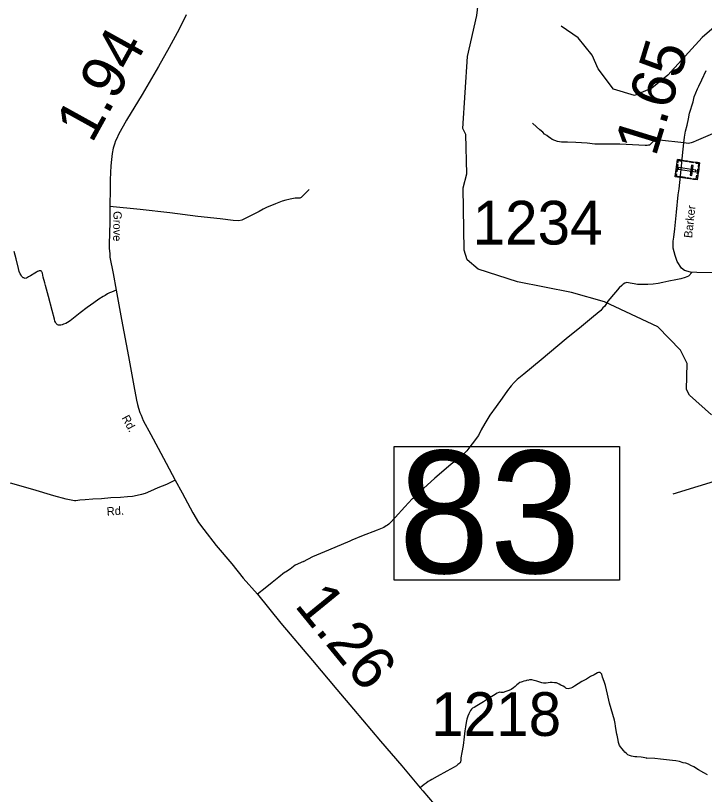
# Model space of a CAD drawing. Extents: x 2093524 to 2270757, y 289120 to 570408.
# Drawn here: x 2169812 to 2177691, y 424332 to 433241 of the extents above; entities that cross this region are included whole.
import ezdxf

# ---------------------------------------------------------------- set-up
doc = ezdxf.new("R2010")
doc.units = 0
for name, color, linetype in [('Exist Cultural Cemetery CELL', 7, 'Continuous'), ('Exist Hydrographic Creek Single Shore', 7, 'Continuous'), ('Exist Hydrographic Misc Water Feature', 7, 'Continuous'), ('Exist Road Non-System Type 51', 7, 'Continuous'), ('Exist Road Secondary Mileage Hundredths English Label', 7, 'Continuous'), ('Exist Road Secondary Structure Standard Bridge Number Label', 7, 'Continuous'), ('Exist Road Secondary Type 51 Attributed', 7, 'Continuous'), ('Exist Road Secondary Type 51 Label', 7, 'Continuous'), ('Exist Road Secondary Type 51 Number Label', 7, 'Continuous')]:
    doc.layers.add(name, color=color, linetype=linetype)

msp = doc.modelspace()

# ---------------------------------------------------------------- linework, layer by layer
at = {"layer": 'Exist Cultural Cemetery CELL'}
for points in [[(2177636.2, 431558), (2177607.2, 431361.1), (2177355.3, 431398.1), (2177384.3, 431595.1)], [(2177379.5, 431562.4), (2177390.9, 431560.7), (2177394.1, 431582.4), (2177434.1, 431576.6), (2177435.7, 431587.6), (2177384.4, 431595.1)], [(2177453.5, 431584.9), (2177496.4, 431578.6), (2177494.7, 431567.4), (2177451.8, 431573.7)], [(2177520, 431575.1), (2177562.9, 431568.8), (2177561.2, 431557.6), (2177518.3, 431563.9)], [(2177387.3, 431536.6), (2177374.9, 431452.6), (2177363.7, 431454.3), (2177376, 431538.2)], [(2177591.4, 431454.4), (2177594.1, 431472.9), (2177393.5, 431502.4), (2177390.7, 431483.9)], [(2177563, 431527.5), (2177544.5, 431530.3), (2177527.3, 431413.8), (2177545.8, 431411.1)], [(2177593.4, 431564.3), (2177591.7, 431553.1), (2177623.6, 431548.4), (2177617.7, 431508.3), (2177628.7, 431506.7), (2177636.2, 431558)], [(2177625.4, 431484.7), (2177617.9, 431433.5), (2177606.6, 431435.1), (2177614.1, 431486.4)], [(2177360.1, 431430.9), (2177371.5, 431429.2), (2177368.3, 431407.5), (2177408.3, 431401.6), (2177406.7, 431390.6), (2177355.3, 431398.1)], [(2177428.5, 431398.8), (2177471.3, 431392.5), (2177469.7, 431381.3), (2177426.8, 431387.6)], [(2177564.3, 431367.3), (2177566, 431378.5), (2177597.8, 431373.8), (2177603.7, 431414), (2177614.7, 431412.3), (2177607.2, 431361)], [(2177493.7, 431389.2), (2177536.5, 431382.9), (2177534.9, 431371.7), (2177492, 431378)]]:
    msp.add_lwpolyline(points, close=True, dxfattribs=at)
at = {"layer": 'Exist Hydrographic Creek Single Shore'}
msp.add_lwpolyline([(2177770, 428673.2), (2177519, 428898), (2177486, 428964.2), (2177492, 429262.6), (2177416.1, 429411.7), (2177156.9, 429679.4), (2176547.1, 429967.1), (2176171, 430073), (2175554, 430193.5), (2175103.9, 430340.2), (2174978, 430447.8), (2174944, 430556.7), (2174931.9, 431272.1), (2174972.9, 431431.9), (2174962, 431881.6), (2174928, 431947.8), (2174981.9, 432773.4), (2175086.9, 433240.3), (2175126.9, 433574.1), (2175076, 433798.2), (2174873.8, 434113.8), (2174705.9, 434445.2), (2174662, 434879.1)], dxfattribs=at)
at = {"layer": 'Exist Hydrographic Misc Water Feature'}
msp.add_lwpolyline([(2177935.9, 433222.8), (2177663, 432988.8), (2177274, 432560.3), (2177091.1, 432409.8), (2176892, 432325.2), (2176650, 432398.9), (2176473.9, 432632.1), (2176406, 432787.5), (2176246.9, 432987.6), (2176053.9, 433119.4)], dxfattribs=at)
at = {"layer": 'Exist Road Non-System Type 51'}
for points in [[(2177457, 431786.4), (2177177.1, 431815), (2177155.1, 431814.8), (2177137.1, 431814.8), (2177120.9, 431812.5), (2177113, 431808.4), (2177101.3, 431798.5), (2177089.3, 431786.6), (2177083.2, 431778.5), (2177077.2, 431774.3), (2177073.2, 431770.5), (2177061.5, 431760.2), (2177055.6, 431758.4), (2177049.3, 431758.2), (2177035.5, 431756.1), (2177011.5, 431754), (2176723.5, 431768.3), (2176435.5, 431770.8), (2176349.4, 431780.3), (2176219.7, 431787.5), (2176125.7, 431793), (2176075.5, 431792.7), (2176055.5, 431794.7), (2176031.6, 431798.5), (2176011.7, 431800.2), (2175981.4, 431812.3), (2175949.5, 431824.1), (2175929.4, 431837.9), (2175909.3, 431849.8), (2175887.4, 431867.6), (2175863.1, 431885.5), (2175843.2, 431905.3), (2175807, 431935.2), (2175768.7, 431969.1), (2175722.6, 432010.7)], [(2177862.2, 431922.7), (2177596.8, 431809.2), (2177563.1, 431793.2), (2177540.9, 431785.1), (2177525.1, 431782.8), (2177505, 431778.6), (2177481.1, 431780.7), (2177457, 431786.4)], [(2173169.5, 431252.4), (2173084.1, 431164.2), (2173080.1, 431160), (2173064.3, 431154.1), (2173014.4, 431151.8), (2173010.4, 431151.6), (2172952.4, 431139.3), (2172936.3, 431137.3), (2172904.3, 431129.1), (2172862.4, 431116.8), (2172824.8, 431102.8), (2172784.8, 431088.5), (2172738.8, 431070.1), (2172691.1, 431048.1), (2172643.1, 431025.8), (2172599.3, 430999.4), (2172559.5, 430979.2), (2172439.9, 430918.6), (2172401.8, 430900.3), (2172364, 430894.2), (2172300.1, 430897.8), (2172151.9, 430916.8), (2171897.9, 430943.5), (2171575.9, 430983.8), (2171235.8, 431021.7), (2170889.5, 431055.8)], [(2170962.9, 430100.5), (2170909, 430078.3), (2170885.2, 430068.2), (2170863.3, 430057.9), (2170835.4, 430039.7), (2170813.5, 430027.7), (2170765.6, 429995.5), (2170705.7, 429953.1), (2170630.2, 429900.8), (2170552.6, 429840.3), (2170493, 429795.9), (2170435, 429749.9), (2170407.4, 429729.4), (2170385.2, 429719.4), (2170361.4, 429709.3), (2170345.5, 429705.1), (2170329.3, 429699.2), (2170315.6, 429699.1), (2170303.5, 429701), (2170291.4, 429704.8), (2170281.4, 429712.9), (2170277.3, 429718.9), (2170271.2, 429726.9), (2170267.4, 429734.8), (2170263, 429746.7), (2170257.3, 429768.8), (2170230.4, 429868.4), (2170187.6, 430028.4), (2170153, 430152.1), (2170146.8, 430182), (2170128.4, 430249.7), (2170120.2, 430295.8), (2170114.2, 430309.6), (2170110, 430313.7), (2170103.9, 430319.7), (2170092.1, 430321.6), (2170083.9, 430319.4), (2170076, 430317.6), (2170064.1, 430313.3), (2170050.2, 430307.3), (2170032.2, 430295.2), (2169982.4, 430265), (2169960.5, 430250.7), (2169948.6, 430244.7), (2169938.6, 430238.7), (2169932.7, 430236.8), (2169920.5, 430234.8), (2169908.5, 430240.6), (2169900.6, 430242.4), (2169888.4, 430252.5), (2169880.3, 430260.5), (2169874.3, 430272.4), (2169864.2, 430288.4), (2169854.2, 430314.2), (2169846, 430346.2), (2169817.4, 430459.9), (2169794.7, 430541.7)], [(2177551.4, 430305.5), (2177507.6, 430261.4), (2177469.8, 430245.1), (2177422, 430231), (2177364, 430218.4), (2177282, 430202), (2177216.1, 430187.9), (2177162.1, 430177.5), (2177106.2, 430169.1), (2177044.4, 430164.7), (2176972.3, 430164.2), (2176924.4, 430164.2), (2176886.5, 430171.8), (2176840.4, 430181.6), (2176802.5, 430187.3), (2176782.3, 430179.2), (2176760.4, 430167.1), (2176744.7, 430153), (2176716.6, 430127), (2176673, 430076.7), (2176587.6, 429972.1), (2176550.1, 429916.1), (2176530, 429895.9), (2176504.2, 429867.8), (2176420.7, 429797.3), (2176283.3, 429682.6), (2176108.3, 429543.8), (2175821.8, 429304.1), (2175626.6, 429139.1), (2175549, 429078.7), (2175515.1, 429044.6), (2175479.6, 429004.3), (2175437.8, 428950.3), (2175378.4, 428865.9), (2175308.9, 428769.5), (2175237.4, 428671.2), (2175180, 428573), (2175136.6, 428502.7), (2175106.8, 428438.7), (2175081.2, 428404.4), (2175051.2, 428362.3), (2175019.6, 428323.9), (2174971.7, 428261.9), (2174900.4, 428189.5), (2174794.8, 428109), (2174685.3, 428012.4), (2174607.6, 427950), (2174478.3, 427831.2), (2174476.4, 427831.3), (2174353.3, 427714.7), (2174349.3, 427712.4), (2174265.8, 427620), (2174152.6, 427499.5), (2174094.9, 427437.1), (2174080.8, 427423.2), (2174064.9, 427413), (2174048.9, 427402.9), (2174023, 427386.7), (2173949.2, 427354.3), (2173767.8, 427285.5), (2173656.3, 427238.8), (2173636, 427226.8), (2173393, 427127.3), (2173209.3, 427048.3), (2173101.6, 426993.7), (2173103.6, 426995.6), (2173010, 426953.2), (2172952.3, 426906.8), (2172898.5, 426874.7), (2172888.6, 426868.7), (2172824.9, 426816.2), (2172745.2, 426755.8), (2172665.5, 426689.5), (2172577.9, 426621)], [(2177727.7, 424556.7), (2177683.5, 424578.6), (2177623.5, 424614.2), (2177569.4, 424645.8), (2177535.3, 424663.5), (2177507.1, 424679.5), (2177479, 424687.3), (2177449, 424693.1), (2177405, 424706.8), (2177365.1, 424714.5), (2177327.1, 424718.5), (2177257.1, 424725.8), (2177189, 424733.7), (2177187, 424733.5), (2177124.9, 424743.2), (2177028.9, 424746.8), (2177030.8, 424746.7), (2176969, 424756.2), (2176919, 424762.1), (2176893, 424761.9), (2176875.1, 424765.9), (2176856.8, 424769.6), (2176834.9, 424775.6), (2176814.7, 424783.5), (2176798.7, 424799.3), (2176780.6, 424815.4), (2176768.5, 424831), (2176746.3, 424855.1), (2176734.5, 424873), (2176720.2, 424893), (2176708, 424924.7), (2176704, 424952.7), (2176693.6, 425010.6), (2176689.6, 425020.6), (2176677.1, 425086.4), (2176675, 425112.7), (2176668.7, 425142.3), (2176660.7, 425182.5), (2176605.4, 425374.2), (2176580.9, 425478), (2176558.3, 425577.9), (2176544.1, 425623.7), (2176525.8, 425673.6), (2176517.9, 425705.3), (2176507.7, 425719.3), (2176499.6, 425725.3), (2176479.6, 425727.4), (2176467.7, 425723), (2176447.8, 425712.9), (2176427.9, 425700.8), (2176387.8, 425680.7), (2176342, 425650.4), (2176288.3, 425622.3), (2176204.6, 425569.8), (2176182.6, 425555.5), (2176164.7, 425547.7), (2176147.9, 425541.5), (2176130.8, 425539.2), (2176114.8, 425543.1), (2176106.7, 425547.2), (2176092.8, 425557), (2176074.7, 425571.1), (2176048.7, 425582.8), (2176028.5, 425592.7), (2176000.6, 425606.7), (2175976.4, 425608.5), (2175950.5, 425610.3), (2175926.6, 425612.1), (2175902.6, 425608), (2175880.5, 425605.8), (2175864.5, 425605.8), (2175848.7, 425605.8), (2175830.7, 425607.5), (2175806.6, 425615.5), (2175772.3, 425625.4), (2175744.3, 425633.1), (2175718.5, 425640.9), (2175702.5, 425640.9), (2175690.3, 425640.8), (2175670.6, 425636.6), (2175662.4, 425636.7), (2175648.5, 425632.4)], [(2175648.5, 425632.4), (2175624.4, 425626.3), (2175606.5, 425618.2), (2175594.7, 425616.1), (2175578.5, 425612.2), (2175560.6, 425598.1), (2175546.8, 425583.9), (2175526.8, 425566), (2175507.1, 425550), (2175481.2, 425533.7), (2175453, 425519.5), (2175419.4, 425509.4), (2175389.3, 425499.2), (2175377.5, 425497.1), (2175361.4, 425499.1), (2175347.4, 425503), (2175337.5, 425498.9), (2175321.5, 425488.7), (2175279.4, 425464.6), (2175221.6, 425430.4), (2175164.1, 425391.8), (2175088.4, 425345.4), (2175058.5, 425327.3), (2175038.3, 425317.2), (2175026.6, 425307.3), (2175014.5, 425291.1), (2175006.7, 425277.2), (2174994.8, 425255.1), (2174985, 425227.1), (2174975.1, 425192.9), (2174967.5, 425153), (2174959.6, 425103), (2174949.8, 425058.9), (2174942.3, 424990.8), (2174930.8, 424892.9), (2174917.4, 424812.9), (2174903.6, 424748.8), (2174903.8, 424722.6), (2174900.1, 424704.6), (2174896, 424694.5), (2174890, 424688.7), (2174882.3, 424680.7), (2174870.3, 424672.4), (2174854.3, 424658.3), (2174830.3, 424642.4), (2174744.8, 424595.9), (2174633, 424535.1), (2174573.3, 424502.8), (2174555.4, 424492.7), (2174531.2, 424480.7), (2174507.5, 424460.5), (2174483.6, 424444.3), (2174439.9, 424408.1)]]:
    msp.add_lwpolyline(points, dxfattribs=at)
at = {"layer": 'Exist Road Secondary Structure Standard Bridge Number Label'}
msp.add_line((2180764.4, 428814.5), (2177330, 427766.8), dxfattribs=at)
msp.add_lwpolyline([(2174142.5, 428313.2), (2176719, 428313.2), (2176719, 426783.9), (2174142.5, 426783.9)], close=True, dxfattribs=at)
at = {"layer": 'Exist Road Secondary Type 51 Attributed'}
for points in [[(2171764.8, 433249.9), (2171681.8, 433085.6), (2171567.1, 432877), (2171446.3, 432658.3), (2171258.2, 432339.3), (2171080.1, 432042.7), (2170990.9, 431880.1), (2170969.3, 431835.9), (2170953.3, 431808), (2170945.4, 431771.8), (2170929.7, 431723.9), (2170918.3, 431663.8), (2170908.7, 431593.7), (2170903.1, 431523.7), (2170899.5, 431445.7), (2170894, 431363.8), (2170892.6, 431261.8), (2170889.5, 431055.8), (2170889.9, 431013.8), (2170890.4, 430891.8), (2170885.4, 430737.7), (2170881.9, 430642), (2170884.2, 430580), (2170888.5, 430515.9), (2170890.7, 430478.2), (2170928, 430290.4), (2170962.9, 430100.5), (2171024.7, 429763), (2171103.2, 429341.6), (2171165.1, 429004.1), (2171193.9, 428840.2), (2171208.4, 428790.4), (2171216.4, 428750.5), (2171232.8, 428700.7), (2171246.9, 428668.6), (2171259.2, 428640.8), (2171273.3, 428609), (2171358, 428447.5), (2171443.1, 428292), (2171535.8, 428120.6), (2171636.9, 427925)], [(2178083.3, 430298.5), (2177605.5, 430301.8), (2177531.4, 430305.6), (2177463.2, 430323), (2177427.1, 430352.9), (2177380.7, 430428.6), (2177354.5, 430496.4), (2177333.8, 430580.1), (2177331.8, 430610.4), (2177333.6, 430636.2), (2177331.5, 430662.2), (2177339.3, 430706.3), (2177350.7, 430800.2), (2177369.6, 430990.4), (2177390.6, 431188.5), (2177400.2, 431258.5), (2177407.6, 431332.5), (2177428.7, 431518.4), (2177440, 431640.5), (2177457, 431786.4), (2177462.8, 431848.6), (2177472.4, 431918.7), (2177491.8, 431986.5), (2177509.6, 432058.6), (2177521.1, 432124.7), (2177560.4, 432252.8), (2177574, 432310.9), (2177609.7, 432403), (2177627.3, 432433.2), (2177662.9, 432505.3), (2177712.3, 432613.5)], [(2171636.9, 427925), (2171537.2, 427878.4), (2171437.7, 427838.1), (2171353.6, 427801.7), (2171294, 427773.4), (2171254.1, 427763.1), (2171204, 427750.6), (2171150.4, 427740.5), (2171094.1, 427734.1), (2171012.4, 427729.8), (2170900.4, 427723.2), (2170794.6, 427714.5), (2170694.4, 427708), (2170606.7, 427701.5), (2170546.6, 427699.1), (2170524.8, 427693), (2170500.9, 427690.8), (2170484.7, 427688.9), (2170468.7, 427692.8), (2170390.7, 427710.1), (2170250.3, 427745.4), (2170008.1, 427818.1), (2169753.7, 427892.4)], [(2171636.9, 427925), (2171717.6, 427779.7), (2171839.1, 427552.3), (2171905.7, 427440.7), (2171964.2, 427363.1), (2172105.2, 427177.9), (2172284, 426969), (2172416.9, 426806), (2172577.9, 426621), (2172847.8, 426290.6), (2173210, 425864.8), (2173487.8, 425532.5), (2173677.1, 425305.7), (2173985.1, 424941.3), (2174228.4, 424657), (2174439.9, 424408.1), (2174472, 424374.3), (2174665.2, 424143.5)]]:
    msp.add_lwpolyline(points, dxfattribs=at)

# ---------------------------------------------------------------- texts
at = {"layer": 'Exist Road Secondary Mileage Hundredths English Label'}
for s, rotation, p in [('1.94', 61.08052, (2170684.9, 431768.6)), ('1.65', 72.94997, (2177132.5, 431616.4)), ('1.26', 309.24325, (2172992.2, 426492.2))]:
    msp.add_text(s, height=500, rotation=rotation, dxfattribs=at).set_placement(p)
at = {"layer": 'Exist Road Secondary Structure Standard Bridge Number Label'}
msp.add_text('83', height=1400, dxfattribs=at).set_placement((2174192.6, 426863))
at = {"layer": 'Exist Road Secondary Type 51 Label'}
for s, rotation, p in [('Barker', 83.9448, (2177549.1, 430692.4)), ('Grove', 269.27244, (2170932, 431004.4)), ('Rd.', 298.39816, (2171022.7, 428639.5)), ('Rd.', 3.72888, (2170857.5, 427520.7))]:
    msp.add_text(s, height=95, rotation=rotation, dxfattribs=at).set_placement(p)
at = {"layer": 'Exist Road Secondary Type 51 Number Label'}
for s, p in [('1234', (2175038.7, 430621.9)), ('1218', (2174564.8, 425000.8))]:
    msp.add_text(s, height=500, dxfattribs=at).set_placement(p)

doc.saveas('drawing.dxf')
